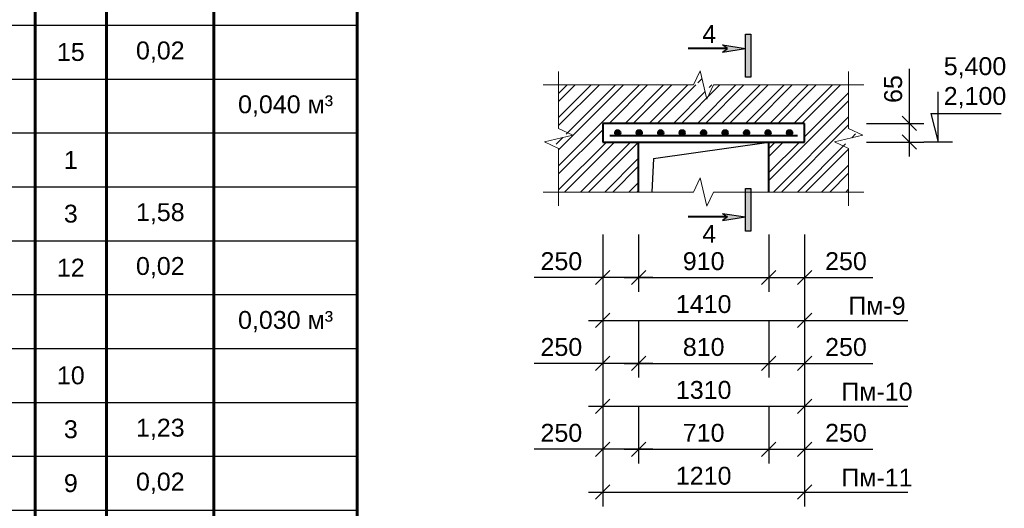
# Model space of a CAD drawing. Header units: millimetres. Extents: x 2063114 to 14983986, y -126020516 to 213791.
# Tile 387 of 656: x 2336178 to 2349933, y -981989 to -975158. Entities that reach past the tile are written whole.
import ezdxf

# ---------------------------------------------------------------- set-up
doc = ezdxf.new("R2010")
doc.units = ezdxf.units.MM
doc.layers.get('Defpoints').update_dxf_attribs({"color": 6, "lineweight": 35})
doc.layers.add('PDF _leader', color=7, linetype='Continuous')
doc.layers.add('РАЗМЕР АР', color=150, linetype='Continuous', lineweight=20)
doc.layers.add('Сплошная толстая', color=7, linetype='Continuous', lineweight=40)
doc.styles.get("Standard").update_dxf_attribs({"font": 'arial.ttf'})
doc.dimstyles.new('STANDARD$0', dxfattribs={"dimtxt": 250, "dimasz": 200, "dimexe": 200, "dimexo": 300, "dimgap": 100, "dimtad": 1, "dimdec": 0, "dimzin": 1, "dimdsep": 46, "dimtxsty": 'Standard', "dimblk1": 'OBLIQUE', "dimblk2": 'OBLIQUE', "dimsah": 1, "dimcen": 2.5, "dimdle": 200, "dimadec": 0, "dimazin": 0, "dimtfac": 1, "dimtdec": 0, "dimtmove": 0, "dimatfit": 3, "dimldrblk": 'OBLIQUE', "dimfxl": 600, "dimfxlon": 1, "dimtolj": 1, "dimtzin": 1, "dimarcsym": 0})

# ---------------------------------------------------------------- blocks, each defined once
blk = doc.blocks.new('_Oblique')
at = {"color": 0, "linetype": 'ByBlock', "lineweight": -2}
blk.add_line((-0.5, -0.5), (0.5, 0.5), dxfattribs=at)
blk = doc.blocks.new('*D2131')
at = {"layer": 'Defpoints', "color": 0, "lineweight": 30, "ltscale": 25, "transparency": 16777216}
for p in [(2346833, -976609), (2348608, -976609), (2346833, -976869)]:
    blk.add_point(p, dxfattribs=at)
at = {"layer": 'РАЗМЕР АР', "color": 0, "lineweight": -2, "ltscale": 25, "transparency": 16777216}
for p, q in [((2348608, -976609), (2348608, -975847)), ((2348008, -976609), (2348808, -976609)), ((2348608, -977069), (2348608, -976609)), ((2348008, -976869), (2348808, -976869))]:
    blk.add_line(p, q, dxfattribs=at)
at = {"layer": 'РАЗМЕР АР', "color": 0, "lineweight": -2, "ltscale": 25, "transparency": 16777216, "xscale": 200, "yscale": 200, "zscale": 200}
for p, rotation in [((2348608, -976609), 90), ((2348608, -976869), 270)]:
    blk.add_blockref('_Oblique', p, dxfattribs=dict(at, rotation=rotation))
at = {"layer": 'РАЗМЕР АР', "color": 0, "ltscale": 25, "transparency": 16777216, "insert": (2348381, -976128), "char_height": 250, "attachment_point": 5, "rotation": 90}
blk.add_mtext('\\A1;65', dxfattribs=at)
blk = doc.blocks.new('*D2132')
at = {"layer": 'Defpoints', "color": 0, "lineweight": 30, "ltscale": 25, "transparency": 16777216}
for p in [(2344823, -977567), (2346643, -977567), (2346643, -978762)]:
    blk.add_point(p, dxfattribs=at)
at = {"layer": 'РАЗМЕР АР', "color": 0, "lineweight": -2, "ltscale": 25, "transparency": 16777216}
for p, q in [((2344823, -978162), (2344823, -978962)), ((2346643, -978162), (2346643, -978962)), ((2344623, -978762), (2346843, -978762))]:
    blk.add_line(p, q, dxfattribs=at)
at = {"layer": 'РАЗМЕР АР', "color": 0, "lineweight": -2, "ltscale": 25, "transparency": 16777216, "xscale": 200, "yscale": 200, "zscale": 200, "rotation": 180}
blk.add_blockref('_Oblique', (2344823, -978762), dxfattribs=at)
at = {"layer": 'РАЗМЕР АР', "color": 0, "lineweight": -2, "ltscale": 25, "transparency": 16777216, "xscale": 200, "yscale": 200, "zscale": 200}
blk.add_blockref('_Oblique', (2346643, -978762), dxfattribs=at)
at = {"layer": 'РАЗМЕР АР', "color": 0, "ltscale": 25, "transparency": 16777216, "insert": (2345733, -978535), "char_height": 250, "attachment_point": 5}
blk.add_mtext('\\A1;910', dxfattribs=at)
blk = doc.blocks.new('*D2133')
at = {"layer": 'Defpoints', "color": 0, "lineweight": 30, "ltscale": 25, "transparency": 16777216}
for p in [(2344323, -976869), (2344823, -977567), (2344323, -978762)]:
    blk.add_point(p, dxfattribs=at)
at = {"layer": 'РАЗМЕР АР', "color": 0, "lineweight": -2, "ltscale": 25, "transparency": 16777216}
for p, q in [((2344323, -978162), (2344323, -978962)), ((2344823, -978162), (2344823, -978962)), ((2344323, -978762), (2343367, -978762)), ((2345023, -978762), (2344323, -978762))]:
    blk.add_line(p, q, dxfattribs=at)
at = {"layer": 'РАЗМЕР АР', "color": 0, "lineweight": -2, "ltscale": 25, "transparency": 16777216, "xscale": 200, "yscale": 200, "zscale": 200, "rotation": 180}
blk.add_blockref('_Oblique', (2344323, -978762), dxfattribs=at)
at = {"layer": 'РАЗМЕР АР', "color": 0, "lineweight": -2, "ltscale": 25, "transparency": 16777216, "xscale": 200, "yscale": 200, "zscale": 200}
blk.add_blockref('_Oblique', (2344823, -978762), dxfattribs=at)
at = {"layer": 'РАЗМЕР АР', "color": 0, "ltscale": 25, "transparency": 16777216, "insert": (2343745, -978535), "char_height": 250, "attachment_point": 5}
blk.add_mtext('\\A1;250', dxfattribs=at)
blk = doc.blocks.new('*D2134')
at = {"layer": 'Defpoints', "color": 0, "lineweight": 30, "ltscale": 25, "transparency": 16777216}
for p in [(2344323, -976869), (2347143, -976869), (2347143, -979362)]:
    blk.add_point(p, dxfattribs=at)
at = {"layer": 'РАЗМЕР АР', "color": 0, "lineweight": -2, "ltscale": 25, "transparency": 16777216}
for p, q in [((2344323, -978762), (2344323, -979562)), ((2347143, -978762), (2347143, -979562)), ((2344123, -979362), (2347343, -979362))]:
    blk.add_line(p, q, dxfattribs=at)
at = {"layer": 'РАЗМЕР АР', "color": 0, "lineweight": -2, "ltscale": 25, "transparency": 16777216, "xscale": 200, "yscale": 200, "zscale": 200, "rotation": 180}
blk.add_blockref('_Oblique', (2344323, -979362), dxfattribs=at)
at = {"layer": 'РАЗМЕР АР', "color": 0, "lineweight": -2, "ltscale": 25, "transparency": 16777216, "xscale": 200, "yscale": 200, "zscale": 200}
blk.add_blockref('_Oblique', (2347143, -979362), dxfattribs=at)
at = {"layer": 'РАЗМЕР АР', "color": 0, "ltscale": 25, "transparency": 16777216, "insert": (2345733, -979135), "char_height": 250, "attachment_point": 5}
blk.add_mtext('\\A1;1410', dxfattribs=at)
blk = doc.blocks.new('*D2135')
at = {"layer": 'Defpoints', "color": 0, "lineweight": 30, "ltscale": 25, "transparency": 16777216}
for p in [(2347143, -976869), (2346643, -977567), (2347143, -978762)]:
    blk.add_point(p, dxfattribs=at)
at = {"layer": 'РАЗМЕР АР', "color": 0, "lineweight": -2, "ltscale": 25, "transparency": 16777216}
for p, q in [((2346643, -978162), (2346643, -978962)), ((2347143, -978162), (2347143, -978962)), ((2346443, -978762), (2347143, -978762)), ((2347143, -978762), (2348098, -978762))]:
    blk.add_line(p, q, dxfattribs=at)
at = {"layer": 'РАЗМЕР АР', "color": 0, "lineweight": -2, "ltscale": 25, "transparency": 16777216, "xscale": 200, "yscale": 200, "zscale": 200, "rotation": 180}
blk.add_blockref('_Oblique', (2346643, -978762), dxfattribs=at)
at = {"layer": 'РАЗМЕР АР', "color": 0, "lineweight": -2, "ltscale": 25, "transparency": 16777216, "xscale": 200, "yscale": 200, "zscale": 200}
blk.add_blockref('_Oblique', (2347143, -978762), dxfattribs=at)
at = {"layer": 'РАЗМЕР АР', "color": 0, "ltscale": 25, "transparency": 16777216, "insert": (2347721, -978535), "char_height": 250, "attachment_point": 5}
blk.add_mtext('\\A1;250', dxfattribs=at)
blk = doc.blocks.new('*D2141')
at = {"layer": 'Defpoints', "color": 0, "lineweight": 30, "ltscale": 25, "transparency": 16777216}
for p in [(2344823, -978767), (2346643, -978767), (2346643, -979962)]:
    blk.add_point(p, dxfattribs=at)
at = {"layer": 'РАЗМЕР АР', "color": 0, "lineweight": -2, "ltscale": 25, "transparency": 16777216}
for p, q in [((2344823, -979362), (2344823, -980162)), ((2346643, -979362), (2346643, -980162)), ((2344623, -979962), (2346843, -979962))]:
    blk.add_line(p, q, dxfattribs=at)
at = {"layer": 'РАЗМЕР АР', "color": 0, "lineweight": -2, "ltscale": 25, "transparency": 16777216, "xscale": 200, "yscale": 200, "zscale": 200, "rotation": 180}
blk.add_blockref('_Oblique', (2344823, -979962), dxfattribs=at)
at = {"layer": 'РАЗМЕР АР', "color": 0, "lineweight": -2, "ltscale": 25, "transparency": 16777216, "xscale": 200, "yscale": 200, "zscale": 200}
blk.add_blockref('_Oblique', (2346643, -979962), dxfattribs=at)
at = {"layer": 'РАЗМЕР АР', "color": 0, "ltscale": 25, "transparency": 16777216, "insert": (2345733, -979735), "char_height": 250, "attachment_point": 5}
blk.add_mtext('\\A1;810', dxfattribs=at)
blk = doc.blocks.new('*D2142')
at = {"layer": 'Defpoints', "color": 0, "lineweight": 30, "ltscale": 25, "transparency": 16777216}
for p in [(2344323, -978069), (2344823, -978767), (2344323, -979962)]:
    blk.add_point(p, dxfattribs=at)
at = {"layer": 'РАЗМЕР АР', "color": 0, "lineweight": -2, "ltscale": 25, "transparency": 16777216}
for p, q in [((2344323, -979362), (2344323, -980162)), ((2344823, -979362), (2344823, -980162)), ((2344323, -979962), (2343367, -979962)), ((2345023, -979962), (2344323, -979962))]:
    blk.add_line(p, q, dxfattribs=at)
at = {"layer": 'РАЗМЕР АР', "color": 0, "lineweight": -2, "ltscale": 25, "transparency": 16777216, "xscale": 200, "yscale": 200, "zscale": 200, "rotation": 180}
blk.add_blockref('_Oblique', (2344323, -979962), dxfattribs=at)
at = {"layer": 'РАЗМЕР АР', "color": 0, "lineweight": -2, "ltscale": 25, "transparency": 16777216, "xscale": 200, "yscale": 200, "zscale": 200}
blk.add_blockref('_Oblique', (2344823, -979962), dxfattribs=at)
at = {"layer": 'РАЗМЕР АР', "color": 0, "ltscale": 25, "transparency": 16777216, "insert": (2343745, -979735), "char_height": 250, "attachment_point": 5}
blk.add_mtext('\\A1;250', dxfattribs=at)
blk = doc.blocks.new('*D2143')
at = {"layer": 'Defpoints', "color": 0, "lineweight": 30, "ltscale": 25, "transparency": 16777216}
for p in [(2344323, -978069), (2347143, -978069), (2347143, -980562)]:
    blk.add_point(p, dxfattribs=at)
at = {"layer": 'РАЗМЕР АР', "color": 0, "lineweight": -2, "ltscale": 25, "transparency": 16777216}
for p, q in [((2344323, -979962), (2344323, -980762)), ((2347143, -979962), (2347143, -980762)), ((2344123, -980562), (2347343, -980562))]:
    blk.add_line(p, q, dxfattribs=at)
at = {"layer": 'РАЗМЕР АР', "color": 0, "lineweight": -2, "ltscale": 25, "transparency": 16777216, "xscale": 200, "yscale": 200, "zscale": 200, "rotation": 180}
blk.add_blockref('_Oblique', (2344323, -980562), dxfattribs=at)
at = {"layer": 'РАЗМЕР АР', "color": 0, "lineweight": -2, "ltscale": 25, "transparency": 16777216, "xscale": 200, "yscale": 200, "zscale": 200}
blk.add_blockref('_Oblique', (2347143, -980562), dxfattribs=at)
at = {"layer": 'РАЗМЕР АР', "color": 0, "ltscale": 25, "transparency": 16777216, "insert": (2345733, -980335), "char_height": 250, "attachment_point": 5}
blk.add_mtext('\\A1;1310', dxfattribs=at)
blk = doc.blocks.new('*D2144')
at = {"layer": 'Defpoints', "color": 0, "lineweight": 30, "ltscale": 25, "transparency": 16777216}
for p in [(2347143, -978069), (2346643, -978767), (2347143, -979962)]:
    blk.add_point(p, dxfattribs=at)
at = {"layer": 'РАЗМЕР АР', "color": 0, "lineweight": -2, "ltscale": 25, "transparency": 16777216}
for p, q in [((2346643, -979362), (2346643, -980162)), ((2347143, -979362), (2347143, -980162)), ((2346443, -979962), (2347143, -979962)), ((2347143, -979962), (2348098, -979962))]:
    blk.add_line(p, q, dxfattribs=at)
at = {"layer": 'РАЗМЕР АР', "color": 0, "lineweight": -2, "ltscale": 25, "transparency": 16777216, "xscale": 200, "yscale": 200, "zscale": 200, "rotation": 180}
blk.add_blockref('_Oblique', (2346643, -979962), dxfattribs=at)
at = {"layer": 'РАЗМЕР АР', "color": 0, "lineweight": -2, "ltscale": 25, "transparency": 16777216, "xscale": 200, "yscale": 200, "zscale": 200}
blk.add_blockref('_Oblique', (2347143, -979962), dxfattribs=at)
at = {"layer": 'РАЗМЕР АР', "color": 0, "ltscale": 25, "transparency": 16777216, "insert": (2347721, -979735), "char_height": 250, "attachment_point": 5}
blk.add_mtext('\\A1;250', dxfattribs=at)
blk = doc.blocks.new('*D2145')
at = {"layer": 'Defpoints', "color": 0, "lineweight": 30, "ltscale": 25, "transparency": 16777216}
for p in [(2344823, -979967), (2346643, -979967), (2346643, -981162)]:
    blk.add_point(p, dxfattribs=at)
at = {"layer": 'РАЗМЕР АР', "color": 0, "lineweight": -2, "ltscale": 25, "transparency": 16777216}
for p, q in [((2344823, -980562), (2344823, -981362)), ((2346643, -980562), (2346643, -981362)), ((2344623, -981162), (2346843, -981162))]:
    blk.add_line(p, q, dxfattribs=at)
at = {"layer": 'РАЗМЕР АР', "color": 0, "lineweight": -2, "ltscale": 25, "transparency": 16777216, "xscale": 200, "yscale": 200, "zscale": 200, "rotation": 180}
blk.add_blockref('_Oblique', (2344823, -981162), dxfattribs=at)
at = {"layer": 'РАЗМЕР АР', "color": 0, "lineweight": -2, "ltscale": 25, "transparency": 16777216, "xscale": 200, "yscale": 200, "zscale": 200}
blk.add_blockref('_Oblique', (2346643, -981162), dxfattribs=at)
at = {"layer": 'РАЗМЕР АР', "color": 0, "ltscale": 25, "transparency": 16777216, "insert": (2345733, -980935), "char_height": 250, "attachment_point": 5}
blk.add_mtext('\\A1;710', dxfattribs=at)
blk = doc.blocks.new('*D2146')
at = {"layer": 'Defpoints', "color": 0, "lineweight": 30, "ltscale": 25, "transparency": 16777216}
for p in [(2344323, -979269), (2344823, -979967), (2344323, -981162)]:
    blk.add_point(p, dxfattribs=at)
at = {"layer": 'РАЗМЕР АР', "color": 0, "lineweight": -2, "ltscale": 25, "transparency": 16777216}
for p, q in [((2344323, -980562), (2344323, -981362)), ((2344823, -980562), (2344823, -981362)), ((2344323, -981162), (2343367, -981162)), ((2345023, -981162), (2344323, -981162))]:
    blk.add_line(p, q, dxfattribs=at)
at = {"layer": 'РАЗМЕР АР', "color": 0, "lineweight": -2, "ltscale": 25, "transparency": 16777216, "xscale": 200, "yscale": 200, "zscale": 200, "rotation": 180}
blk.add_blockref('_Oblique', (2344323, -981162), dxfattribs=at)
at = {"layer": 'РАЗМЕР АР', "color": 0, "lineweight": -2, "ltscale": 25, "transparency": 16777216, "xscale": 200, "yscale": 200, "zscale": 200}
blk.add_blockref('_Oblique', (2344823, -981162), dxfattribs=at)
at = {"layer": 'РАЗМЕР АР', "color": 0, "ltscale": 25, "transparency": 16777216, "insert": (2343745, -980935), "char_height": 250, "attachment_point": 5}
blk.add_mtext('\\A1;250', dxfattribs=at)
blk = doc.blocks.new('*D2147')
at = {"layer": 'Defpoints', "color": 0, "lineweight": 30, "ltscale": 25, "transparency": 16777216}
for p in [(2344323, -979269), (2347143, -979269), (2347143, -981762)]:
    blk.add_point(p, dxfattribs=at)
at = {"layer": 'РАЗМЕР АР', "color": 0, "lineweight": -2, "ltscale": 25, "transparency": 16777216}
for p, q in [((2344323, -981162), (2344323, -981962)), ((2347143, -981162), (2347143, -981962)), ((2344123, -981762), (2347343, -981762))]:
    blk.add_line(p, q, dxfattribs=at)
at = {"layer": 'РАЗМЕР АР', "color": 0, "lineweight": -2, "ltscale": 25, "transparency": 16777216, "xscale": 200, "yscale": 200, "zscale": 200, "rotation": 180}
blk.add_blockref('_Oblique', (2344323, -981762), dxfattribs=at)
at = {"layer": 'РАЗМЕР АР', "color": 0, "lineweight": -2, "ltscale": 25, "transparency": 16777216, "xscale": 200, "yscale": 200, "zscale": 200}
blk.add_blockref('_Oblique', (2347143, -981762), dxfattribs=at)
at = {"layer": 'РАЗМЕР АР', "color": 0, "ltscale": 25, "transparency": 16777216, "insert": (2345733, -981535), "char_height": 250, "attachment_point": 5}
blk.add_mtext('\\A1;1210', dxfattribs=at)
blk = doc.blocks.new('*D2148')
at = {"layer": 'Defpoints', "color": 0, "lineweight": 30, "ltscale": 25, "transparency": 16777216}
for p in [(2347143, -979269), (2346643, -979967), (2347143, -981162)]:
    blk.add_point(p, dxfattribs=at)
at = {"layer": 'РАЗМЕР АР', "color": 0, "lineweight": -2, "ltscale": 25, "transparency": 16777216}
for p, q in [((2346643, -980562), (2346643, -981362)), ((2347143, -980562), (2347143, -981362)), ((2346443, -981162), (2347143, -981162)), ((2347143, -981162), (2348098, -981162))]:
    blk.add_line(p, q, dxfattribs=at)
at = {"layer": 'РАЗМЕР АР', "color": 0, "lineweight": -2, "ltscale": 25, "transparency": 16777216, "xscale": 200, "yscale": 200, "zscale": 200, "rotation": 180}
blk.add_blockref('_Oblique', (2346643, -981162), dxfattribs=at)
at = {"layer": 'РАЗМЕР АР', "color": 0, "lineweight": -2, "ltscale": 25, "transparency": 16777216, "xscale": 200, "yscale": 200, "zscale": 200}
blk.add_blockref('_Oblique', (2347143, -981162), dxfattribs=at)
at = {"layer": 'РАЗМЕР АР', "color": 0, "ltscale": 25, "transparency": 16777216, "insert": (2347721, -980935), "char_height": 250, "attachment_point": 5}
blk.add_mtext('\\A1;250', dxfattribs=at)
blk = doc.blocks.new('*T2157')
at = {"color": 0, "lineweight": 60, "transparency": 16777216}
for p, q in [((0, -1500), (1500, -1500)), ((0, -1500), (0, -3000)), ((1500, -1500), (1500, -3000)), ((7500, -1500), (7500, -3000)), ((14000, -1500), (14000, -3000)), ((15000, -1500), (15000, -3000)), ((16500, -1500), (16500, -3000)), ((18500, -1500), (18500, -3000)), ((0, -3000), (18500, -3000))]:
    blk.add_line(p, q, dxfattribs=at)
at = {"color": 0, "linetype": 'ByBlock', "lineweight": -2, "transparency": 16777216}
blk.add_line((1500, -1500), (18500, -1500), dxfattribs=at)
at = {"color": 0, "linetype": 'Continuous', "lineweight": 60, "transparency": 16777216}
for p, q in [((0, -3000), (0, -40093)), ((1500, -3000), (1500, -40093)), ((7500, -3000), (7500, -40093)), ((14000, -3000), (14000, -40093)), ((15000, -3000), (15000, -40093)), ((16500, -3000), (16500, -40093)), ((18500, -3000), (18500, -40093)), ((0, -40093), (18500, -40093))]:
    blk.add_line(p, q, dxfattribs=at)
at = {"color": 0, "linetype": 'Continuous', "transparency": 16777216}
for p, q in [((0, -3800), (18500, -3800)), ((0, -4600), (18500, -4600)), ((0, -5400), (18500, -5400)), ((0, -6200), (18500, -6200)), ((0, -7000), (18500, -7000)), ((0, -7800), (18500, -7800)), ((0, -8600), (18500, -8600)), ((0, -9400), (18500, -9400)), ((0, -10200), (18500, -10200)), ((0, -11000), (18500, -11000)), ((0, -11800), (18500, -11800)), ((0, -12600), (18500, -12600)), ((0, -13400), (18500, -13400)), ((0, -14200), (18500, -14200)), ((0, -15000), (18500, -15000)), ((0, -15800), (18500, -15800)), ((0, -16600), (18500, -16600)), ((0, -17400), (18500, -17400)), ((0, -18200), (18500, -18200)), ((0, -18953), (18500, -18953)), ((0, -19707), (18500, -19707)), ((0, -20460), (18500, -20460)), ((0, -21213), (18500, -21213)), ((0, -21967), (18500, -21967)), ((0, -22720), (18500, -22720)), ((0, -23473), (18500, -23473)), ((0, -24227), (18500, -24227)), ((0, -24980), (18500, -24980)), ((0, -25733), (18500, -25733)), ((0, -26487), (18500, -26487)), ((0, -27240), (18500, -27240)), ((0, -27993), (18500, -27993)), ((0, -28747), (18500, -28747)), ((0, -29500), (18500, -29500)), ((0, -30253), (18500, -30253)), ((0, -31007), (18500, -31007)), ((0, -31760), (18500, -31760)), ((0, -32513), (18500, -32513)), ((0, -33267), (18500, -33267)), ((0, -34020), (18500, -34020)), ((0, -34773), (18500, -34773)), ((0, -35527), (18500, -35527)), ((0, -36280), (18500, -36280)), ((0, -37033), (18500, -37033)), ((0, -37787), (18500, -37787)), ((0, -38540), (18500, -38540)), ((0, -39293), (18500, -39293))]:
    blk.add_line(p, q, dxfattribs=at)
at = {"layer": 'Defpoints', "color": 8, "linetype": 'ByBlock', "lineweight": 0, "transparency": 16777216}
for p, q in [((0, 0), (18500, 0)), ((0, 0), (0, -1500)), ((18500, 0), (18500, -1500))]:
    blk.add_line(p, q, dxfattribs=at)
at = {"color": 0, "linetype": 'Continuous', "lineweight": -3, "transparency": 16777216}
for s, insert, char_height, width, attachment_point in [('{\\C256;СПЕЦИФИКАЦИЯ ЭЛЕМЕНТОВ ПЕРЕМЫЧЕК МОНОЛИТНЫХ }', (9250, -750), 350, 18200, 5), ('Кол.\\Pшт.', (14500, -2250), 250, 700, 5), ('Масса\\Pед.,  кг', (15750, -2250), 250, 1200, 5), ('Приме-\\Pчание', (17500, -2250), 250, 1700, 5), ('Поз.', (750, -2250), 250, 1200, 5), ('Обозначение', (4500, -2250), 250, 5700, 5), ('Наименование', (10750, -2250), 250, 6200, 5), ('МОНОЛИТНАЯ ПЕРЕМЫЧКА ПМ-1', (10750, -3400), 250, 6200, 5), ('2', (14500, -3400), 250, 700, 5), ('1', (750, -4200), 250, 1200, 5), ('{\\C256;ГОСТ 5781-82*}', (4500, -4200), 250, 5700, 5), ('{\\C256;  %%C10 AIII                             L = 2180}', (7650, -4200), 250, 6200, 4), ('2', (14500, -4200), 250, 700, 5), ('1,35', (15750, -4200), 250, 1200, 5), ('2', (750, -5000), 250, 1200, 5), ('{\\C256;ГОСТ 5781-82*}', (4500, -5000), 250, 5700, 5), ('{\\C256;  %%C12 AIII                             L = 2180}', (7650, -5000), 250, 6200, 4), ('3', (14500, -5000), 250, 700, 5), ('1,94', (15750, -5000), 250, 1200, 5), ('3', (750, -5800), 250, 1200, 5), ('0,30', (15750, -5800), 250, 1200, 5), ('{\\C256;ГОСТ 5781-82*}', (4500, -5800), 250, 5700, 5), ('{\\C256;  %%C6 AI                                 L = 1330 }', (7650, -5800), 250, 6200, 4), ('15', (14500, -5800), 250, 700, 5), ('0,22 м³', (17500, -6600), 250, 1700, 5), ('материал', (4500, -6600), 250, 5700, 5), ('{\\C256;Бетон класса В15}', (10750, -6600), 250, 6200, 5), ('МОНОЛИТНАЯ ПЕРЕМЫЧКА ПМ-2', (10750, -7400), 250, 6200, 5), ('3', (14500, -7400), 250, 700, 5), ('1', (750, -8200), 250, 1200, 5), ('{\\C256;ГОСТ 5781-82*}', (4500, -8200), 250, 5700, 5), ('{\\C256;  %%C10 AIII                            L = 1780}', (7650, -8200), 250, 6200, 4), ('2', (14500, -8200), 250, 700, 5), ('1,10', (15750, -8200), 250, 1200, 5), ('2', (750, -9000), 250, 1200, 5), ('{\\C256;ГОСТ 5781-82*}', (4500, -9000), 250, 5700, 5), ('{\\C256;  %%C12 AIII                            L = 1780}', (7650, -9000), 250, 6200, 4), ('3', (14500, -9000), 250, 700, 5), ('1,58', (15750, -9000), 250, 1200, 5), ('3', (750, -9800), 250, 1200, 5), ('{\\C256;ГОСТ 5781-82*}', (4500, -9800), 250, 5700, 5), ('{\\C256;  %%C6 AI                                L = 1330 }', (7650, -9800), 250, 6200, 4), ('12', (14500, -9800), 250, 700, 5), ('0,30', (15750, -9800), 250, 1200, 5), ('0,18 м³', (17500, -10600), 250, 1700, 5), ('материал', (4500, -10600), 250, 5700, 5), ('{\\C256;Бетон класса В15}', (10750, -10600), 250, 6200, 5), ('МОНОЛИТНАЯ ПЕРЕМЫЧКА ПМ-3', (10750, -11400), 250, 6200, 5), ('2', (14500, -11400), 250, 700, 5), ('1', (750, -12200), 250, 1200, 5), ('{\\C256;ГОСТ 5781-82*}', (4500, -12200), 250, 5700, 5), ('{\\C256;  %%C10 AIII                            L = 1680}', (7650, -12200), 250, 6200, 4), ('2', (14500, -12200), 250, 700, 5), ('1,04', (15750, -12200), 250, 1200, 5), ('2', (750, -13000), 250, 1200, 5), ('{\\C256;ГОСТ 5781-82*}', (4500, -13000), 250, 5700, 5), ('{\\C256;  %%C12 AIII                            L = 1680}', (7650, -13000), 250, 6200, 4), ('3', (14500, -13000), 250, 700, 5), ('1,50', (15750, -13000), 250, 1200, 5), ('3', (750, -13800), 250, 1200, 5), ('{\\C256;ГОСТ 5781-82*}', (4500, -13800), 250, 5700, 5), ('{\\C256;  %%C6 AI                                L = 1330 }', (7650, -13800), 250, 6200, 4), ('12', (14500, -13800), 250, 700, 5), ('0,30', (15750, -13800), 250, 1200, 5), ('0,17 м³', (17500, -14600), 250, 1700, 5), ('материал', (4500, -14600), 250, 5700, 5), ('{\\C256;Бетон класса В15}', (10750, -14600), 250, 6200, 5), ('МОНОЛИТНАЯ ПЕРЕМЫЧКА ПМ-4', (10750, -15400), 250, 6200, 5), ('4', (14500, -15400), 250, 700, 5), ('4', (750, -16200), 250, 1200, 5), ('{\\C256;ГОСТ 5781-82*}', (4500, -16200), 250, 5700, 5), ('{\\C256;  %%C12 АIII                            L = 1480}', (7650, -16200), 250, 6200, 4), ('4', (14500, -16200), 250, 700, 5), ('1,31', (15750, -16200), 250, 1200, 5), ('5', (750, -17000), 250, 1200, 5), ('{\\C256;ГОСТ 5781-82*}', (4500, -17000), 250, 5700, 5), ('{\\C256;  %%C6 AI                                L = 1330 }', (7650, -17000), 250, 6200, 4), ('10', (14500, -17000), 250, 700, 5), ('0,30', (15750, -17000), 250, 1200, 5), ('0,143 м³', (17500, -17800), 250, 1700, 5), ('материал', (4500, -17800), 250, 5700, 5), ('{\\C256;Бетон класса В15}', (10750, -17800), 250, 6200, 5), ('МОНОЛИТНАЯ ПЕРЕМЫЧКА ПМ-5', (10750, -18577), 250, 6200, 5), ('1', (14500, -18577), 250, 700, 5), ('4', (750, -19330), 250, 1200, 5), ('{\\C256;ГОСТ 5781-82*}', (4500, -19330), 250, 5700, 5), ('{\\C256;  %%C12 АIII                            L = 1280}', (7650, -19330), 250, 6200, 4), ('4', (14500, -19330), 250, 700, 5), ('1,14', (15750, -19330), 250, 1200, 5), ('5', (750, -20083), 250, 1200, 5), ('{\\C256;ГОСТ 5781-82*}', (4500, -20083), 250, 5700, 5), ('9', (14500, -20083), 250, 700, 5), ('0,30', (15750, -20083), 250, 1200, 5), ('{\\C256;  %%C6 AI                                L = 1330 }', (7650, -20083), 250, 6200, 4), ('0,12 м³', (17500, -20837), 250, 1700, 5), ('материал', (4500, -20837), 250, 5700, 5), ('{\\C256;Бетон класса В15}', (10750, -20837), 250, 6200, 5), ('МОНОЛИТНАЯ ПЕРЕМЫЧКА ПМ-6', (10750, -21590), 250, 6200, 5), ('4', (14500, -21590), 250, 700, 5), ('4', (750, -22343), 250, 1200, 5), ('{\\C256;ГОСТ 5781-82*}', (4500, -22343), 250, 5700, 5), ('{\\C256;  %%C12 АIII                            L = 1180}', (7650, -22343), 250, 6200, 4), ('4', (14500, -22343), 250, 700, 5), ('1,05', (15750, -22343), 250, 1200, 5), ('5', (750, -23097), 250, 1200, 5), ('{\\C256;ГОСТ 5781-82*}', (4500, -23097), 250, 5700, 5), ('{\\C256;  %%C6 AI                                L = 1330 }', (7650, -23097), 250, 6200, 4), ('8', (14500, -23097), 250, 700, 5), ('0,30', (15750, -23097), 250, 1200, 5), ('0,11 м³', (17500, -23850), 250, 1700, 5), ('материал', (4500, -23850), 250, 5700, 5), ('{\\C256;Бетон класса В15}', (10750, -23850), 250, 6200, 5), ('МОНОЛИТНАЯ ПЕРЕМЫЧКА ПМ-7', (10750, -24603), 250, 6200, 5), ('2', (14500, -24603), 250, 700, 5), ('6', (750, -25357), 250, 1200, 5), ('{\\C256;ГОСТ 5781-82*}', (4500, -25357), 250, 5700, 5), ('{\\C256;  %%C12 AIII                             L = 2180}', (7650, -25357), 250, 6200, 4), ('3', (14500, -25357), 250, 700, 5), ('1,94', (15750, -25357), 250, 1200, 5), ('7', (750, -26110), 250, 1200, 5), ('{\\C256;ГОСТ 5781-82*}', (4500, -26110), 250, 5700, 5), ('{\\C256;  %%C6 AI                                  L = 100 }', (7650, -26110), 250, 6200, 4), ('15', (14500, -26110), 250, 700, 5), ('0,02', (15750, -26110), 250, 1200, 5), ('0,040 м³', (17500, -26863), 250, 1700, 5), ('материал', (4500, -26863), 250, 5700, 5), ('{\\C256;Бетон класса В15}', (10750, -26863), 250, 6200, 5), ('МОНОЛИТНАЯ ПЕРЕМЫЧКА ПМ-8', (10750, -27617), 250, 6200, 5), ('1', (14500, -27617), 250, 700, 5), ('6', (750, -28370), 250, 1200, 5), ('{\\C256;ГОСТ 5781-82*}', (4500, -28370), 250, 5700, 5), ('{\\C256;  %%C12 AIII                             L = 1780}', (7650, -28370), 250, 6200, 4), ('3', (14500, -28370), 250, 700, 5), ('1,58', (15750, -28370), 250, 1200, 5), ('7', (750, -29123), 250, 1200, 5), ('{\\C256;ГОСТ 5781-82*}', (4500, -29123), 250, 5700, 5), ('{\\C256;  %%C6 AI                                  L = 100 }', (7650, -29123), 250, 6200, 4), ('12', (14500, -29123), 250, 700, 5), ('0,02', (15750, -29123), 250, 1200, 5), ('0,030 м³', (17500, -29877), 250, 1700, 5), ('материал', (4500, -29877), 250, 5700, 5), ('{\\C256;Бетон класса В15}', (10750, -29877), 250, 6200, 5), ('МОНОЛИТНАЯ ПЕРЕМЫЧКА ПМ-9', (10750, -30630), 250, 6200, 5), ('10', (14500, -30630), 250, 700, 5), ('6', (750, -31383), 250, 1200, 5), ('3', (14500, -31383), 250, 700, 5), ('1,23', (15750, -31383), 250, 1200, 5), ('{\\C256;ГОСТ 5781-82*}', (4500, -31383), 250, 5700, 5), ('{\\C256;  %%C12 AIII                             L = 1380}', (7650, -31383), 250, 6200, 4), ('7', (750, -32137), 250, 1200, 5), ('{\\C256;ГОСТ 5781-82*}', (4500, -32137), 250, 5700, 5), ('{\\C256;  %%C6 AI                                  L = 100 }', (7650, -32137), 250, 6200, 4), ('9', (14500, -32137), 250, 700, 5), ('0,02', (15750, -32137), 250, 1200, 5), ('0,011 м³', (17500, -32890), 250, 1700, 5), ('материал', (4500, -32890), 250, 5700, 5), ('{\\C256;Бетон класса В15}', (10750, -32890), 250, 6200, 5), ('МОНОЛИТНАЯ ПЕРЕМЫЧКА ПМ-10', (10750, -33643), 250, 6200, 5), ('1', (14500, -33643), 250, 700, 5), ('6', (750, -34397), 250, 1200, 5), ('{\\C256;ГОСТ 5781-82*}', (4500, -34397), 250, 5700, 5), ('3', (14500, -34397), 250, 700, 5), ('1,14', (15750, -34397), 250, 1200, 5), ('{\\C256;  %%C12 AIII                             L = 1280}', (7650, -34397), 250, 6200, 4), ('7', (750, -35150), 250, 1200, 5), ('{\\C256;ГОСТ 5781-82*}', (4500, -35150), 250, 5700, 5), ('{\\C256;  %%C6 AI                                  L = 100 }', (7650, -35150), 250, 6200, 4), ('9', (14500, -35150), 250, 700, 5), ('0,02', (15750, -35150), 250, 1200, 5), ('0,010 м³', (17500, -35903), 250, 1700, 5), ('материал', (4500, -35903), 250, 5700, 5), ('{\\C256;Бетон класса В15}', (10750, -35903), 250, 6200, 5), ('МОНОЛИТНАЯ ПЕРЕМЫЧКА ПМ-11', (10750, -36657), 250, 6200, 5), ('3', (14500, -36657), 250, 700, 5), ('6', (750, -37410), 250, 1200, 5), ('{\\C256;ГОСТ 5781-82*}', (4500, -37410), 250, 5700, 5), ('{\\C256;  %%C12 AIII                             L = 1180}', (7650, -37410), 250, 6200, 4), ('3', (14500, -37410), 250, 700, 5), ('1,05', (15750, -37410), 250, 1200, 5), ('7', (750, -38163), 250, 1200, 5), ('{\\C256;ГОСТ 5781-82*}', (4500, -38163), 250, 5700, 5), ('{\\C256;  %%C6 AI                                  L = 100 }', (7650, -38163), 250, 6200, 4), ('8', (14500, -38163), 250, 700, 5), ('0,02', (15750, -38163), 250, 1200, 5), ('0,010 м³', (17500, -38917), 250, 1700, 5), ('материал', (4500, -38917), 250, 5700, 5), ('{\\C256;Бетон класса В15}', (10750, -38917), 250, 6200, 5)]:
    blk.add_mtext(s, dxfattribs=dict(at, insert=insert, char_height=char_height, width=width, attachment_point=attachment_point))

msp = doc.modelspace()

# ---------------------------------------------------------------- hatches: boundary and pattern name
at = {"ltscale": 25}
h = msp.add_hatch(color=256, dxfattribs=at)
h.dxf.hatch_style = 1
h.paths.add_polyline_path([(2346317.90465, -975962.04611), (2346392.90465, -975962.04611), (2346392.90465, -975362.04611), (2346317.90465, -975362.04611)])
for points in [[(2346317.90465, -975562.04611), (2345997.90465, -975612.04611), (2346067.90465, -975562.04611), (2345997.90465, -975512.04611)], [(2346317.90465, -977915.80734), (2345997.90465, -977865.80734), (2346067.90465, -977915.80734), (2345997.90465, -977965.80734)]]:
    msp.add_hatch(color=256).paths.add_polyline_path(points)
at = {"lineweight": 9, "ltscale": 25}
h = msp.add_hatch(dxfattribs=at)
h.set_pattern_fill('ANSI32', color=256, scale=25)
h.set_pattern_definition([(45, (-1877970.75, -1975752.28), (-168.379802, 168.379802), []), (45, (-1877858.5, -1975752.28), (-168.379802, 168.379802), [])])
h.paths.add_polyline_path([(2347758.41697, -976070.68843), (2345820.22916, -976070.68843), (2345776.47916, -976245.68843), (2345688.97916, -975895.68843), (2345645.22916, -976070.68843), (2343707.04135, -976070.68843), (2343707.04135, -976731.52527), (2343882.04135, -976775.27527), (2343532.04135, -976862.77527), (2343707.04135, -976906.52527), (2343707.04135, -977567.36211), (2344822.72916, -977567.36211), (2344822.72916, -976868.64147), (2344322.72916, -976868.64147), (2344322.72916, -976608.64147), (2347142.72916, -976608.64147), (2347142.72916, -976868.64147), (2346642.72916, -976868.64147), (2346642.72916, -977567.36211), (2347758.41697, -977567.36211), (2347758.41697, -976906.52527), (2347583.41697, -976862.77527), (2347933.41697, -976775.27527), (2347758.41697, -976731.52527)])
at = {"ltscale": 25}
h = msp.add_hatch(color=256, dxfattribs=at)
h.dxf.hatch_style = 1
h.paths.add_polyline_path([(2344570.22916, -976738.64147, 0.4142135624), (2344532.72916, -976701.14147, 0.4142135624), (2344495.22916, -976738.64147, 1)])
h = msp.add_hatch(color=256, dxfattribs=at)
h.dxf.hatch_style = 1
h.paths.add_polyline_path([(2344870.22916, -976738.64147, 0.4142135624), (2344832.72916, -976701.14147, 0.4142135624), (2344795.22916, -976738.64147, 1)])
h = msp.add_hatch(color=256, dxfattribs=at)
h.dxf.hatch_style = 1
h.paths.add_polyline_path([(2345170.22916, -976738.64147, 0.4142135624), (2345132.72916, -976701.14147, 0.4142135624), (2345095.22916, -976738.64147, 1)])
h = msp.add_hatch(color=256, dxfattribs=at)
h.dxf.hatch_style = 1
h.paths.add_polyline_path([(2345470.22916, -976738.64147, 0.4142135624), (2345432.72916, -976701.14147, 0.4142135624), (2345395.22916, -976738.64147, 1)])
h = msp.add_hatch(color=256, dxfattribs=at)
h.dxf.hatch_style = 1
h.paths.add_polyline_path([(2345770.22916, -976738.64147, 0.4142135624), (2345732.72916, -976701.14147, 0.4142135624), (2345695.22916, -976738.64147, 1)])
h = msp.add_hatch(color=256, dxfattribs=at)
h.dxf.hatch_style = 1
h.paths.add_polyline_path([(2346070.22916, -976738.64147, 0.4142135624), (2346032.72916, -976701.14147, 0.4142135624), (2345995.22916, -976738.64147, 1)])
h = msp.add_hatch(color=256, dxfattribs=at)
h.dxf.hatch_style = 1
h.paths.add_polyline_path([(2346370.22916, -976738.64147, 0.4142135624), (2346332.72916, -976701.14147, 0.4142135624), (2346295.22916, -976738.64147, 1)])
h = msp.add_hatch(color=256, dxfattribs=at)
h.dxf.hatch_style = 1
h.paths.add_polyline_path([(2346670.22916, -976738.64147, 0.4142135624), (2346632.72916, -976701.14147, 0.4142135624), (2346595.22916, -976738.64147, 1)])
h = msp.add_hatch(color=256, dxfattribs=at)
h.dxf.hatch_style = 1
h.paths.add_polyline_path([(2346970.22916, -976738.64147, 0.4142135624), (2346932.72916, -976701.14147, 0.4142135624), (2346895.22916, -976738.64147, 1)])
h = msp.add_hatch(color=256, dxfattribs=at)
h.dxf.hatch_style = 1
h.paths.add_polyline_path([(2346317.90465, -978115.80734), (2346392.90465, -978115.80734), (2346392.90465, -977515.80734), (2346317.90465, -977515.80734)])

# ---------------------------------------------------------------- linework, layer by layer
for p, q in [((2345997.90465, -975512.04611), (2346317.90465, -975562.04611)), ((2346067.90465, -975562.04611), (2345997.90465, -975512.04611)), ((2345997.90465, -975612.04611), (2346317.90465, -975562.04611)), ((2345997.90465, -975612.04611), (2346067.90465, -975562.04611)), ((2345997.90465, -977865.80734), (2346317.90465, -977915.80734)), ((2345997.90465, -977865.80734), (2346067.90465, -977915.80734)), ((2345997.90465, -977965.80734), (2346317.90465, -977915.80734)), ((2346067.90465, -977915.80734), (2345997.90465, -977965.80734))]:
    msp.add_line(p, q)
at = {"lineweight": 40}
for p, q in [((2346067.90465, -975562.04611), (2345517.90465, -975562.04611)), ((2346067.90465, -977915.80734), (2345517.90465, -977915.80734))]:
    msp.add_line(p, q, dxfattribs=at)
at = {"ltscale": 0.001}
for p, q in [((2349008.55877, -976868.64147), (2349008.55877, -976168.64147)), ((2349008.55877, -976868.64147), (2349008.55877, -976168.64147)), ((2348908.55877, -976468.64147), (2349890.6609, -976468.64147)), ((2348908.55877, -976468.64147), (2349008.55877, -976868.64147)), ((2347342.72916, -979362.26705), (2348586.5011, -979362.26705)), ((2347342.72916, -980562.26705), (2348586.5011, -980562.26705)), ((2347342.72916, -981762.26705), (2348586.5011, -981762.26705))]:
    msp.add_line(p, q, dxfattribs=at)
at = {"ltscale": 25}
for q in [(2346642.72916, -976868.64147), (2345008.83704, -977567.36211)]:
    msp.add_line((2345033.51683, -977096.42644), q, dxfattribs=at)
at = {"ltscale": 0.00075}
msp.add_line((2349208.55877, -976868.64147), (2348808.55877, -976868.64147), dxfattribs=at)
at = {"ltscale": 25}
for points in [[(2346392.90465, -975962.04611), (2346317.90465, -975962.04611), (2346317.90465, -975362.04611), (2346392.90465, -975362.04611)], [(2346392.90465, -978115.80734), (2346317.90465, -978115.80734), (2346317.90465, -977515.80734), (2346392.90465, -977515.80734)]]:
    msp.add_lwpolyline(points, close=True, dxfattribs=at)
at = {"layer": 'PDF _leader', "lineweight": 13}
for points in [[(2343491.4879, -976070.68843), (2345591.4879, -976070.68843), (2345686.15918, -975871.70759), (2345779.29915, -976269.66926), (2345870.9078, -976070.68843), (2347970.9078, -976070.68843)], [(2343707.04135, -977760.26653), (2343707.04135, -976960.26653), (2343508.06052, -976865.59525), (2343906.02219, -976772.45529), (2343707.04135, -976680.84663), (2343707.04135, -975880.84663)], [(2347758.41697, -977760.26653), (2347758.41697, -976960.26653), (2347559.43614, -976865.59525), (2347957.39781, -976772.45529), (2347758.41697, -976680.84663), (2347758.41697, -975880.84663)], [(2343491.4879, -977567.36211), (2345591.4879, -977567.36211), (2345686.15918, -977368.38128), (2345779.29915, -977766.34295), (2345870.9078, -977567.36211), (2347970.9078, -977567.36211)]]:
    msp.add_lwpolyline(points, dxfattribs=at)
at = {"layer": 'Сплошная толстая', "ltscale": 25}
for p, q in [((2347142.72916, -976608.64147), (2344322.72916, -976608.64147)), ((2344322.72916, -976608.64147), (2344322.72916, -976868.64147)), ((2347142.72916, -976868.64147), (2347142.72916, -976608.64147)), ((2344322.72916, -976868.64147), (2347142.72916, -976868.64147)), ((2344422.72916, -976776.14147), (2347042.72916, -976776.14147)), ((2344822.72916, -977567.36211), (2344822.72916, -976868.64147)), ((2346642.72916, -977567.36211), (2346642.72916, -976868.64147))]:
    msp.add_line(p, q, dxfattribs=at)
for centre in [(2344532.72916, -976738.64147), (2344832.72916, -976738.64147), (2345132.72916, -976738.64147), (2345432.72916, -976738.64147), (2345732.72916, -976738.64147), (2346032.72916, -976738.64147), (2346332.72916, -976738.64147), (2346632.72916, -976738.64147), (2346932.72916, -976738.64147)]:
    msp.add_circle(centre, 37.5, dxfattribs=at)

# ---------------------------------------------------------------- block references
msp.add_blockref('*T2157', (2322392.08613, -949501.43901))

# ---------------------------------------------------------------- texts
at = {"char_height": 250}
for s, insert, width, attachment_point in [('4', (2345713.52162, -975233.44626), 140.9752569, 1), ('5,400\\P2,100', (2349523.70809, -976039.50465), 790, 5), ('4', (2345713.52162, -978026.86455), 140.9752569, 1), ('Пм-9', (2348153.33888, -979158.20789), 1009.1971499, 5), ('Пм-10', (2348153.33888, -980358.20789), 1009.1971499, 5), ('Пм-11', (2348153.33888, -981558.20789), 1009.1971499, 5)]:
    msp.add_mtext(s, dxfattribs=dict(at, insert=insert, width=width, attachment_point=attachment_point))

# ---------------------------------------------------------------- dimensions: what is measured, and where the dimension line sits
at = {"layer": 'РАЗМЕР АР', "ltscale": 25}
dim = msp.add_linear_dim(base=(2348608.47845, -976608.64147), p1=(2346833.01223, -976868.64147), p2=(2346833.01223, -976608.64147), angle=90, text='65', dimstyle='STANDARD$0', dxfattribs=at)
dim.commit()
dim.dimension.update_dxf_attribs({"geometry": '*D2131', "text_midpoint": (2348380.83521, -976127.96275)})
for base, p1, p2, picture, middle in [((2344322.72916, -978762.26705), (2344822.72916, -977567.36211), (2344322.72916, -976868.64147), '*D2133', (2343744.84717, -978534.6238)), ((2344322.72916, -979962.26705), (2344822.72916, -978767.36211), (2344322.72916, -978068.64147), '*D2142', (2343744.84717, -979734.6238)), ((2344322.72916, -981162.26705), (2344822.72916, -979967.36211), (2344322.72916, -979268.64147), '*D2146', (2343744.84717, -980934.6238))]:
    dim = msp.add_linear_dim(base=base, p1=p1, p2=p2, dimstyle='STANDARD$0', override={"dimlfac": 0.5}, dxfattribs=at)
    dim.commit()
    dim.dimension.update_dxf_attribs({"geometry": picture, "text_midpoint": middle})
for base, p1, p2, text, picture, middle in [((2347142.72916, -979362.26705), (2344322.72916, -976868.64147), (2347142.72916, -976868.64147), '1410', '*D2134', (2345732.72916, -979134.6238)), ((2346642.72916, -978762.26705), (2344822.72916, -977567.36211), (2346642.72916, -977567.36211), '910', '*D2132', (2345732.72916, -978534.6238)), ((2347142.72916, -980562.26705), (2344322.72916, -978068.64147), (2347142.72916, -978068.64147), '1310', '*D2143', (2345732.72916, -980334.53854)), ((2346642.72916, -979962.26705), (2344822.72916, -978767.36211), (2346642.72916, -978767.36211), '810', '*D2141', (2345732.72916, -979734.6238)), ((2347142.72916, -981762.26705), (2344322.72916, -979268.64147), (2347142.72916, -979268.64147), '1210', '*D2147', (2345732.72916, -981534.6238)), ((2346642.72916, -981162.26705), (2344822.72916, -979967.36211), (2346642.72916, -979967.36211), '710', '*D2145', (2345732.72916, -980934.6238))]:
    dim = msp.add_linear_dim(base=base, p1=p1, p2=p2, text=text, dimstyle='STANDARD$0', dxfattribs=at)
    dim.commit()
    dim.dimension.update_dxf_attribs({"geometry": picture, "text_midpoint": middle})
for base, p1, p2, picture, middle in [((2347142.72916, -978762.26705), (2346642.72916, -977567.36211), (2347142.72916, -976868.64147), '*D2135', (2347720.61115, -978534.6238)), ((2347142.72916, -979962.26705), (2346642.72916, -978767.36211), (2347142.72916, -978068.64147), '*D2144', (2347720.61115, -979734.6238)), ((2347142.72916, -981162.26705), (2346642.72916, -979967.36211), (2347142.72916, -979268.64147), '*D2148', (2347720.61115, -980934.6238))]:
    dim = msp.add_linear_dim(base=base, p1=p1, p2=p2, angle=180, dimstyle='STANDARD$0', override={"dimlfac": 0.5}, dxfattribs=at)
    dim.commit()
    dim.dimension.update_dxf_attribs({"geometry": picture, "text_midpoint": middle})

doc.saveas('drawing.dxf')
